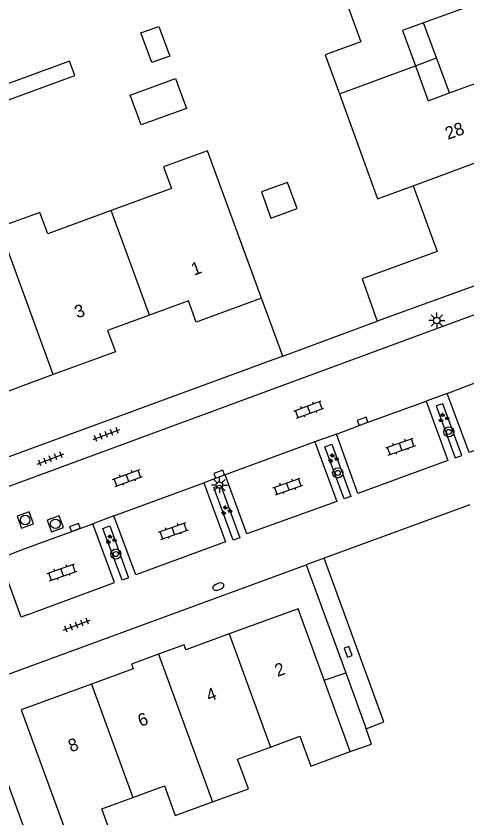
# Model space of a CAD drawing. Extents: x 128000 to 131008, y 398996 to 402500.
# Drawn here: x 128298.5 to 128334.1, y 399087 to 399150.2 of the extents above; entities that cross this region are included whole.
import ezdxf

# ---------------------------------------------------------------- set-up
doc = ezdxf.new("R2010")
doc.units = 0
for name, color, linetype in [('gg-afsc-erfafscheiding', 7, 'Continuous'), ('gg-afsc-muur', 7, 'Continuous'), ('gg-anno-huisnummerreeks BGT', 7, 'Continuous'), ('gg-bbg-gedigitaliseerde bebouwing', 7, 'Continuous'), ('gg-bbg-gedigitaliseerde bijgebouw', 7, 'Continuous'), ('gg-bbg-hoofdgebouw', 7, 'Continuous'), ('gg-bbg-luifel en loopbrug', 7, 'Continuous'), ('gg-bbg-tussenscheiding', 7, 'Continuous'), ('gg-knt-verharding', 7, 'Continuous'), ('gg-knt-verharding nz', 7, 'Continuous'), ('gt-grn-weggrens', 7, 'Continuous'), ('gt-symb-boom', 7, 'Continuous'), ('gt-symb-brandkraan', 7, 'Continuous'), ('gt-symb-groenvak', 7, 'Continuous'), ('gt-symb-klinker verharding', 7, 'Continuous'), ('gt-symb-kolk', 7, 'Continuous'), ('gt-symb-lichtmast', 7, 'Continuous'), ('gt-symb-rioolschacht', 7, 'Continuous'), ('gt-symb-tegel verharding', 7, 'Continuous')]:
    doc.layers.add(name, color=color, linetype=linetype)

# ---------------------------------------------------------------- blocks, each defined once
blk = doc.blocks.new('gt0-KOLK')
at = {"layer": 'gt-symb-kolk'}
blk.add_lwpolyline([(0, 0), (0.375, 0), (0.375, 0.4), (-0.375, 0.4), (-0.375, 0), (0, 0)], dxfattribs=at)
blk = doc.blocks.new('gt0-GRVAK')
at = {"layer": 'gt-symb-groenvak'}
for p, q in [((-0.11, 0.189), (-0.228, 0.24)), ((-0.182, 0.153), (0.088, 0.153)), ((-0.091, 0.211), (-0.156, 0.322)), ((-0.047, 0.214), (-0.047, 0.393)), ((-0.004, 0.211), (0.061, 0.322)), ((0.015, 0.189), (0.133, 0.24)), ((0.262, -0.052), (0.197, 0.059)), ((0.305, -0.049), (0.305, 0.13)), ((0.349, -0.052), (0.414, 0.059)), ((-0.245, -0.228), (-0.363, -0.177)), ((-0.318, -0.264), (-0.047, -0.264)), ((-0.226, -0.206), (-0.291, -0.095)), ((-0.183, -0.203), (-0.183, -0.024)), ((-0.139, -0.206), (-0.074, -0.095)), ((-0.12, -0.228), (-0.002, -0.177)), ((0.243, -0.074), (0.125, -0.023)), ((0.17, -0.11), (0.441, -0.11)), ((0.368, -0.074), (0.486, -0.023))]:
    blk.add_line(p, q, dxfattribs=at)
blk = doc.blocks.new('gt0-LMAST')
at = {"layer": 'gt-symb-lichtmast'}
for p, q in [((-0.182, 0.173), (-0.447, 0.438)), ((-0.005, 0.246), (-0.005, 0.621)), ((0.172, 0.173), (0.437, 0.438)), ((-0.255, -0.004), (-0.63, -0.004)), ((-0.182, -0.181), (-0.447, -0.446)), ((-0.005, -0.254), (-0.005, -0.629)), ((0.437, -0.446), (0.172, -0.181)), ((0.245, -0.004), (0.62, -0.004))]:
    blk.add_line(p, q, dxfattribs=at)
blk.add_circle((-0.005, -0.004), 0.25, dxfattribs=at)
blk = doc.blocks.new('gt0-KL1')
at = {"layer": 'gt-symb-klinker verharding'}
for p, q in [((-1.15, 0.3), (1.15, 0.3)), ((-1, -0.3), (-1, 0.3)), ((-0.5, 0.3), (-0.5, 0.45)), ((0, -0.3), (0, 0.3)), ((0.5, 0.3), (0.5, 0.45)), ((1, -0.3), (1, 0.3)), ((-1.15, -0.3), (1.15, -0.3)), ((-0.5, -0.45), (-0.5, -0.3)), ((0.5, -0.45), (0.5, -0.3))]:
    blk.add_line(p, q, dxfattribs=at)
blk = doc.blocks.new('gt0-TEG1')
at = {"layer": 'gt-symb-tegel verharding'}
for p, q in [((-1.125, 0), (1.125, 0)), ((-0.9, -0.25), (-0.9, 0.25)), ((-0.45, -0.25), (-0.45, 0.25)), ((0, -0.25), (0, 0.25)), ((0.45, -0.25), (0.45, 0.25)), ((0.9, -0.25), (0.9, 0.25))]:
    blk.add_line(p, q, dxfattribs=at)
blk = doc.blocks.new('gt0-BOOM')
at = {"layer": 'gt-symb-boom'}
for radius in [0.4, 0.2]:
    blk.add_circle((0, 0), radius, dxfattribs=at)
blk = doc.blocks.new('gt0-RS')
at = {"layer": 'gt-symb-rioolschacht'}
blk.add_lwpolyline([(-0.5, -0.5), (0.5, -0.5), (0.5, 0.5), (-0.5, 0.5)], close=True, dxfattribs=at)
blk.add_circle((0, 0), 0.375, dxfattribs=at)
blk = doc.blocks.new('gt0-BR')
at = {"layer": 'gt-symb-brandkraan'}
for centre, radius, start, end in [((-0.244, 0), 0.206, 107.56694, 252.43307), ((0.599, -2.664), 3, 106.89205, 107.56694), ((0, -0.691), 0.938, 73.10799, 106.89205), ((-0.599, -2.664), 3, 72.43309, 73.10799), ((0.244, 0), 0.206, 287.56695, 72.43309), ((0.599, 2.664), 3, 252.43307, 253.10797), ((0, 0.691), 0.938, 253.10797, 286.89206), ((-0.599, 2.664), 3, 286.89206, 287.56695)]:
    blk.add_arc(centre, radius, start, end, dxfattribs=at)

msp = doc.modelspace()

# ---------------------------------------------------------------- linework, layer by layer
at = {"layer": 'gg-afsc-erfafscheiding'}
for p, q in [((128334.296, 399111.668), (128322.793, 399107.451)), ((128321.385, 399106.935), (128324.503, 399098.415))]:
    msp.add_line(p, q, dxfattribs=at)
for points in [[(128293.773, 399142.132), (128303.115, 399145.555), (128302.702, 399146.682), (128260.665, 399131.274), (128257.285, 399140.493)], [(128326.127, 399093.977), (128327.518, 399094.543), (128322.793, 399107.451)]]:
    msp.add_lwpolyline(points, dxfattribs=at)
at = {"layer": 'gg-afsc-muur'}
for q in [(128317.86, 399127.97), (128327.001, 399126.173)]:
    msp.add_line((128319.553, 399123.408), q, dxfattribs=at)
at = {"layer": 'gg-bbg-gedigitaliseerde bebouwing'}
for p, q in [((128322.882, 399147.179), (128324.003, 399144.098)), ((128324.003, 399144.098), (128327.02, 399135.808)), ((128327.02, 399135.808), (128329.843, 399136.835)), ((128329.843, 399136.835), (128331.739, 399131.646)), ((128322.8, 399097.825), (128320.74, 399103.46)), ((128324.86, 399092.189), (128322.8, 399097.825))]:
    msp.add_line(p, q, dxfattribs=at)
for points in [[(128323.799, 399153.432), (128325.702, 399148.207), (128322.882, 399147.179)], [(128317.86, 399127.97), (128313.591, 399139.601), (128310.12, 399138.328), (128310.74, 399136.639), (128305.988, 399134.895)], [(128305.988, 399134.895), (128300.984, 399133.058), (128300.365, 399134.747), (128297.146, 399133.566)], [(128298.88, 399095.48), (128303.003, 399084.199), (128306.103, 399085.332), (128305.245, 399087.681), (128307.694, 399088.576)], [(128293.797, 399083.515), (128296.227, 399084.41), (128297.091, 399082.065), (128300.205, 399083.213), (128296.06, 399094.46)], [(128318.564, 399092.549), (128320.883, 399093.397), (128321.742, 399091.049), (128324.86, 399092.189)], [(128313.986, 399088.214), (128316.82, 399089.25), (128315.962, 399091.598), (128318.564, 399092.549)], [(128307.694, 399088.576), (128310.185, 399089.487), (128311.044, 399087.138), (128313.986, 399088.214)]]:
    msp.add_lwpolyline(points, dxfattribs=at)
at = {"layer": 'gg-bbg-gedigitaliseerde bijgebouw'}
for points in [[(128311.066, 399145.298), (128311.927, 399142.951), (128308.359, 399141.643), (128307.498, 399143.99), (128311.066, 399145.298)], [(128318.599, 399134.29), (128320.666, 399135.046), (128319.91, 399137.112), (128317.844, 399136.357), (128318.599, 399134.29)]]:
    msp.add_lwpolyline(points, dxfattribs=at)
at = {"layer": 'gg-bbg-hoofdgebouw'}
for p, q in [((128336.12, 399129.48), (128327.001, 399126.173)), ((128320.74, 399103.46), (128315.304, 399101.476)), ((128304.432, 399097.506), (128298.88, 399095.48))]:
    msp.add_line(p, q, dxfattribs=at)
for points in [[(128331.843, 399156.406), (128333.86, 399150.87), (128330.661, 399149.707)], [(128330.661, 399149.707), (128328.99, 399149.1), (128330.005, 399146.316)], [(128330.005, 399146.316), (128331.01, 399143.56), (128332.702, 399144.175)], [(128332.702, 399144.175), (128335.88, 399145.33), (128337.881, 399139.829)], [(128331.739, 399131.646), (128325.798, 399129.491), (128327.001, 399126.173)], [(128317.86, 399127.97), (128312.7, 399126.08), (128312.08, 399127.77), (128309.017, 399126.642)], [(128309.017, 399126.642), (128305.7, 399125.42), (128306.32, 399123.74), (128301.413, 399121.938)], [(128301.413, 399121.938), (128296.38, 399120.09), (128295.76, 399121.77), (128292.572, 399120.601)], [(128315.304, 399101.476), (128311.89, 399100.23), (128311.75, 399100.61), (128309.729, 399099.872)], [(128309.729, 399099.872), (128307.59, 399099.09), (128307.73, 399098.71), (128304.432, 399097.506)]]:
    msp.add_lwpolyline(points, dxfattribs=at)
at = {"layer": 'gg-bbg-luifel en loopbrug'}
for p, q in [((128331.682, 399146.941), (128330.661, 399149.707)), ((128330.005, 399146.316), (128331.682, 399146.941)), ((128332.702, 399144.175), (128331.682, 399146.941)), ((128322.8, 399097.825), (128324.503, 399098.415)), ((128324.503, 399098.415), (128326.127, 399093.977))]:
    msp.add_line(p, q, dxfattribs=at)
for points in [[(128309.746, 399149.428), (128310.606, 399147.081), (128309.198, 399146.564), (128308.338, 399148.912), (128309.746, 399149.428)], [(128324.86, 399092.189), (128326.544, 399092.772), (128326.127, 399093.977)]]:
    msp.add_lwpolyline(points, dxfattribs=at)
at = {"layer": 'gg-bbg-tussenscheiding'}
for p, q in [((128324.003, 399144.098), (128330.005, 399146.316)), ((128329.843, 399136.835), (128337.881, 399139.829)), ((128309.017, 399126.642), (128305.988, 399134.895)), ((128301.413, 399121.938), (128297.146, 399133.566)), ((128315.304, 399101.476), (128318.564, 399092.549)), ((128309.729, 399099.872), (128313.986, 399088.214)), ((128304.432, 399097.506), (128307.694, 399088.576))]:
    msp.add_line(p, q, dxfattribs=at)
at = {"layer": 'gg-knt-verharding'}
for p, q in [((128332.512, 399120.442), (128330.851, 399119.839)), ((128323.775, 399117.252), (128322.072, 399116.63)), ((128314.991, 399114.023), (128313.307, 399113.413)), ((128306.208, 399110.797), (128304.532, 399110.178)), ((128282.454, 399092.663), (128321.385, 399106.935))]:
    msp.add_line(p, q, dxfattribs=at)
for points in [[(128295.703, 399112.316), (128333.127, 399126.116), (128343.272, 399129.838)], [(128319.553, 399123.408), (128248.18, 399097.19), (128246.26, 399098.06)], [(128337.221, 399122.164), (128338.957, 399117.507), (128334.255, 399115.794), (128332.512, 399120.442)], [(128330.851, 399119.839), (128332.563, 399115.152), (128325.468, 399112.553), (128323.775, 399117.252)], [(128332.178, 399119.642), (128331.649, 399119.479), (128333.144, 399115.378), (128333.68, 399115.556), (128332.178, 399119.642)], [(128322.072, 399116.63), (128323.801, 399111.937), (128316.697, 399109.369), (128314.991, 399114.023)], [(128324.911, 399112.33), (128324.397, 399112.14), (128322.856, 399116.243), (128323.41, 399116.454), (128324.911, 399112.33)], [(128313.307, 399113.413), (128315.016, 399108.738), (128307.937, 399106.131), (128306.208, 399110.797)], [(128314.106, 399113.041), (128314.632, 399113.232), (128316.149, 399109.066), (128315.623, 399108.874), (128314.106, 399113.041)], [(128299.356, 399102.979), (128306.253, 399105.528), (128304.532, 399110.178)], [(128307.366, 399105.917), (128306.847, 399105.71), (128305.326, 399109.804), (128305.87, 399110.006), (128307.366, 399105.917)], [(128299.356, 399102.979), (128298.878, 399102.802), (128297.175, 399107.424)]]:
    msp.add_lwpolyline(points, dxfattribs=at)
at = {"layer": 'gg-knt-verharding nz'}
for p, q in [((128322.072, 399116.63), (128314.991, 399114.023)), ((128306.208, 399110.797), (128313.307, 399113.413))]:
    msp.add_line(p, q, dxfattribs=at)
for points in [[(128332.512, 399120.442), (128334.988, 399121.391), (128337.221, 399122.164)], [(128323.775, 399117.252), (128325.911, 399118.069), (128330.851, 399119.839)], [(128297.558, 399107.575), (128299.125, 399108.191), (128304.532, 399110.178)]]:
    msp.add_lwpolyline(points, dxfattribs=at)
at = {"layer": 'gt-grn-weggrens'}
msp.add_line((128322.793, 399107.451), (128321.385, 399106.935), dxfattribs=at)

# ---------------------------------------------------------------- block references
at = {"layer": 'gt-symb-boom'}
for p in [(128332.656, 399117.421), (128323.875, 399114.179), (128306.357, 399107.78)]:
    msp.add_blockref('gt0-BOOM', p, dxfattribs=at)
at = {"layer": 'gt-symb-brandkraan', "rotation": 20.06634962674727}
msp.add_blockref('gt0-BR', (128314.449, 399105.211), dxfattribs=at)
at = {"layer": 'gt-symb-groenvak'}
for p in [(128332.226, 399118.529), (128323.508, 399115.33), (128315.071, 399111.211), (128305.954, 399108.932)]:
    msp.add_blockref('gt0-GRVAK', p, dxfattribs=at)
at = {"layer": 'gt-symb-klinker verharding'}
for p, rotation in [((128321.593, 399119.181), 20.60969293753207), ((128328.849, 399116.251), 19.44956876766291), ((128307.272, 399113.781), 20.06634962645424), ((128319.937, 399113.113), 19.44956876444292), ((128310.9, 399109.598), 19.44956876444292), ((128302.114, 399106.335), 19.44956876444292)]:
    msp.add_blockref('gt0-KL1', p, dxfattribs=dict(at, rotation=rotation))
at = {"layer": 'gt-symb-kolk'}
for p, rotation in [((128325.911, 399118.069), 20.609692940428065), ((128314.584, 399113.895), 20.247501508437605), ((128303.199, 399109.697), 20.301249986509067), ((128324.515, 399099.991), -69.75249849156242)]:
    msp.add_blockref('gt0-KOLK', p, dxfattribs=dict(at, rotation=rotation))
at = {"layer": 'gt-symb-lichtmast'}
for p in [(128331.705, 399126.216), (128314.54, 399113.226)]:
    msp.add_blockref('gt0-LMAST', p, dxfattribs=at)
at = {"layer": 'gt-symb-rioolschacht', "rotation": 20.06634962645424}
for p in [(128299.201, 399110.467), (128301.581, 399110.165)]:
    msp.add_blockref('gt0-RS', p, dxfattribs=at)
at = {"layer": 'gt-symb-tegel verharding'}
for p, rotation in [((128305.609, 399117.219), 20.06634962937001), ((128301.194, 399115.289), 21.04574081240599), ((128303.265, 399102.171), 19.992893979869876)]:
    msp.add_blockref('gt0-TEG1', p, dxfattribs=dict(at, rotation=rotation))

# ---------------------------------------------------------------- texts
at = {"layer": 'gg-anno-huisnummerreeks BGT'}
for s, rotation, p in [('28', 19.9, (128332.568, 399140.461)), ('1', 20.1, (128312.519, 399129.741)), ('3', 20.2, (128303.312, 399126.364)), ('2', 20.1, (128319.115, 399098.075)), ('4', 20.1, (128313.71, 399096.102)), ('6', 20.1, (128308.308, 399094.129)), ('8', 20.1, (128302.813, 399092.124))]:
    msp.add_text(s, height=1, rotation=rotation, dxfattribs=at).set_placement(p)

doc.saveas('drawing.dxf')
